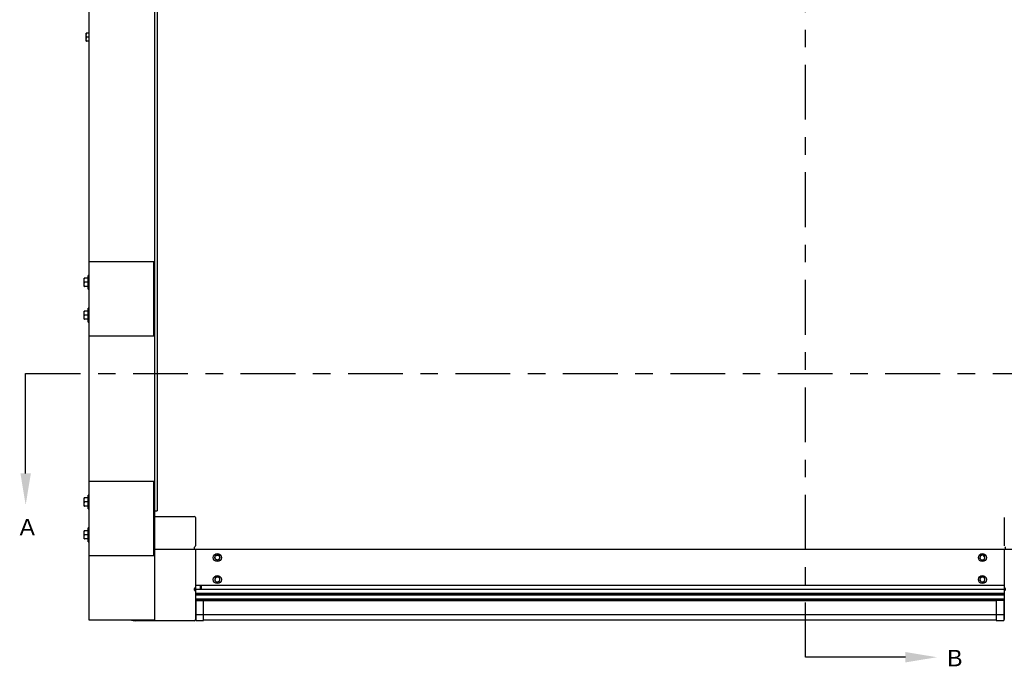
# Model space of a CAD drawing. Header units: inches. Extents: x 144.9 to 238.4, y 214.8 to 247.7.
# Tile 282 of 411: x 201.5 to 207.1, y 220 to 223.7. Entities that reach past the tile are written whole.
import ezdxf
from ezdxf import colors
from ezdxf.entities.mleader import LeaderData, LeaderLine
from ezdxf.math import Vec2, Vec3

# ---------------------------------------------------------------- set-up
doc = ezdxf.new("R2010")
doc.units = ezdxf.units.IN
doc.header["$LTSCALE"] = 0.25
doc.header["$MEASUREMENT"] = 0
doc.linetypes.add('CENTER', pattern=[2, 1.25, -0.25, 0.25, -0.25])
doc.layers.add('MOTOR RH', color=7, linetype='Continuous')
doc.layers.add('SECTION CUTS', color=6, linetype='CENTER')
doc.styles.add('ARIAL', font='arial.ttf', dxfattribs={"height": 0.09375})
doc.styles.get("Standard").update_dxf_attribs({"font": 'romans.shx'})

msp = doc.modelspace()

# ---------------------------------------------------------------- linework, layer by layer
at = {"layer": 'MOTOR RH'}
for p, q in [((202.30506, 224.35882), (202.30506, 220.92749)), ((202.29334, 220.30619), (202.29334, 224.2698)), ((201.91834, 220.30619), (201.91834, 224.06424)), ((201.90137, 223.60307), (201.90137, 223.64994)), ((201.91834, 223.64994), (201.90347, 223.64994)), ((201.91834, 223.6265), (201.90347, 223.6265)), ((201.91834, 223.60307), (201.90347, 223.60307)), ((202.28587, 222.34727), (201.91834, 222.34727)), ((202.28587, 221.92607), (202.28587, 222.34727)), ((201.91834, 222.26948), (201.91209, 222.26948)), ((201.91209, 222.19135), (201.91209, 222.26948)), ((201.88934, 222.20698), (201.88934, 222.25385)), ((201.91209, 222.25385), (201.89143, 222.25385)), ((201.91209, 222.23042), (201.89143, 222.23042)), ((201.91209, 222.20698), (201.89143, 222.20698)), ((201.91209, 222.19135), (201.91834, 222.19135)), ((201.88934, 222.01948), (201.88934, 222.06635)), ((201.91209, 222.06635), (201.89143, 222.06635)), ((201.91209, 222.04292), (201.89143, 222.04292)), ((201.91834, 222.08198), (201.91209, 222.08198)), ((201.91209, 222.00385), (201.91209, 222.08198)), ((201.91209, 222.01948), (201.89143, 222.01948)), ((201.91209, 222.00385), (201.91834, 222.00385)), ((201.91834, 221.92607), (202.28587, 221.92607)), ((202.28587, 221.09578), (201.91834, 221.09578)), ((202.28587, 220.67458), (202.28587, 221.09578)), ((201.88934, 220.9555), (201.88934, 221.00237)), ((201.91209, 221.00237), (201.89143, 221.00237)), ((201.91209, 220.97893), (201.89143, 220.97893)), ((201.91834, 221.018), (201.91209, 221.018)), ((201.91209, 220.93987), (201.91209, 221.018)), ((201.91209, 220.9555), (201.89143, 220.9555)), ((201.91209, 220.93987), (201.91834, 220.93987)), ((202.29334, 220.92749), (202.30506, 220.92749)), ((202.29334, 220.89624), (202.51756, 220.89624)), ((202.52381, 220.88999), (202.52381, 220.72915)), ((207.13463, 220.88999), (207.13463, 220.72915)), ((201.88934, 220.768), (201.88934, 220.81487)), ((201.91209, 220.81487), (201.89143, 220.81487)), ((201.91834, 220.8305), (201.91209, 220.8305)), ((201.91209, 220.75237), (201.91209, 220.8305)), ((201.91209, 220.79143), (201.89143, 220.79143)), ((201.91209, 220.768), (201.89143, 220.768)), ((201.91209, 220.75237), (201.91834, 220.75237)), ((207.36365, 220.70874), (202.29334, 220.70874)), ((202.52381, 220.70874), (202.52381, 220.30874)), ((207.13463, 220.70874), (207.13463, 220.30874)), ((201.91834, 220.67458), (202.28587, 220.67458)), ((202.6342, 220.65583), (202.64047, 220.65101)), ((202.63628, 220.6715), (202.63524, 220.66366)), ((202.66342, 220.6679), (202.65715, 220.67271)), ((202.66134, 220.65223), (202.66238, 220.66006)), ((206.99502, 220.65583), (207.00129, 220.65101)), ((206.9971, 220.6715), (206.99606, 220.66366)), ((207.02424, 220.6679), (207.01797, 220.67271)), ((207.02216, 220.65223), (207.0232, 220.66006)), ((202.6342, 220.53083), (202.64047, 220.52601)), ((202.63628, 220.5465), (202.63524, 220.53866)), ((202.66342, 220.5429), (202.65715, 220.54771)), ((202.66134, 220.52723), (202.66238, 220.53506)), ((206.99502, 220.53083), (207.00129, 220.52601)), ((206.9971, 220.5465), (206.99606, 220.53866)), ((207.02424, 220.5429), (207.01797, 220.54771)), ((207.02216, 220.52723), (207.0232, 220.53506)), ((202.52381, 220.50561), (207.13463, 220.50561)), ((202.52381, 220.48217), (207.13463, 220.48217)), ((202.55506, 220.50436), (202.55075, 220.49511)), ((202.55075, 220.49511), (202.55075, 220.48571)), ((202.55937, 220.49511), (202.55075, 220.49511)), ((202.55937, 220.49511), (202.55506, 220.50436)), ((202.55937, 220.48571), (202.55937, 220.49511)), ((202.52381, 220.45874), (207.13463, 220.45874)), ((207.13463, 220.4568), (202.52381, 220.4568)), ((207.13463, 220.45432), (202.52381, 220.45432)), ((207.13463, 220.45251), (202.52381, 220.45251)), ((207.13463, 220.44809), (202.52381, 220.44809)), ((207.13463, 220.42526), (202.52381, 220.42526)), ((207.13463, 220.41901), (202.52381, 220.41901)), ((202.52738, 220.41838), (202.56982, 220.41838)), ((202.52738, 220.30273), (202.52738, 220.41838)), ((202.55506, 220.41838), (202.55506, 220.41901)), ((202.56982, 220.30273), (202.56982, 220.41838)), ((202.56982, 220.41765), (207.08862, 220.41765)), ((202.56982, 220.41715), (207.08862, 220.41715)), ((202.56982, 220.41666), (207.08862, 220.41666)), ((207.13106, 220.41838), (207.08862, 220.41838)), ((207.08862, 220.41838), (207.08862, 220.30273)), ((207.10338, 220.41838), (207.10338, 220.41901)), ((207.13106, 220.41838), (207.13106, 220.30273)), ((202.29334, 220.30619), (201.91834, 220.30619)), ((202.51756, 220.30249), (202.18006, 220.30249)), ((202.52738, 220.33718), (207.13106, 220.33718)), ((202.52738, 220.30273), (202.56982, 220.30273)), ((202.56982, 220.30642), (207.08862, 220.30642)), ((207.08862, 220.30273), (207.13106, 220.30273))]:
    msp.add_line(p, q, dxfattribs=at)
at = {"layer": 'MOTOR RH', "ltscale": 0.25}
msp.add_line((202.28587, 220.86224), (202.28587, 220.90813), dxfattribs=at)
at = {"layer": 'MOTOR RH'}
for centre, radius in [((202.64881, 220.66186), 0.02294), ((202.64881, 220.66186), 0.01369), ((207.00963, 220.66186), 0.02294), ((202.64881, 220.53686), 0.02294), ((207.00963, 220.53686), 0.02294)]:
    msp.add_circle(centre, radius, dxfattribs=at)
for centre, radius, start, end in [((202.51756, 220.88999), 0.00625, 0, 90), ((202.52381, 220.71655), 0.00781, 116.3878, 270), ((202.51756, 220.72915), 0.00625, 296.3878, 0), ((207.13463, 220.71655), 0.00781, 270, 63.6122), ((207.00963, 220.66186), 0.01369, 52.44828, 352.44828), ((207.00963, 220.66186), 0.01369, 352.44828, 52.44828), ((202.64881, 220.53686), 0.01369, 112.44828, 52.44825), ((202.64881, 220.53686), 0.01369, 52.44828, 112.44828), ((207.00963, 220.53686), 0.01369, 352.44828, 232.44827), ((207.00963, 220.53686), 0.01369, 232.44828, 352.44828), ((202.52381, 220.48217), 0.00781, 90, 243.6122), ((202.51756, 220.46958), 0.00625, 0, 63.6122), ((207.13463, 220.48217), 0.00781, 296.3878, 90), ((202.18006, 220.36499), 0.0625, 250.17271, 270), ((202.51756, 220.30874), 0.00625, 270, 0)]:
    msp.add_arc(centre, radius, start, end, dxfattribs=at)
for points, knots in [([(201.90137, 223.63822), (201.90138, 223.6385), (201.90139, 223.64061), (201.90185, 223.64457), (201.90292, 223.64814), (201.90347, 223.64994)], [0, 0, 0, 0, 0.0700919, 0.5307854, 1, 1, 1, 1]), ([(201.90347, 223.64994), (201.90262, 223.64994), (201.9015, 223.64994), (201.9014, 223.64994), (201.90137, 223.64994)], [0, 0, 0, 0, 0.75369373, 1, 1, 1, 1]), ([(201.90347, 223.6265), (201.90288, 223.62841), (201.9017, 223.63225), (201.90148, 223.63622), (201.90137, 223.63822)], [0, 0, 0, 0, 0.495458, 1, 1, 1, 1]), ([(201.90137, 223.61479), (201.90138, 223.61506), (201.90139, 223.61717), (201.90185, 223.62113), (201.90292, 223.6247), (201.90347, 223.6265)], [0, 0, 0, 0, 0.0700919, 0.5307854, 1, 1, 1, 1]), ([(201.90347, 223.60307), (201.90288, 223.60497), (201.9017, 223.60881), (201.90148, 223.61278), (201.90137, 223.61479)], [0, 0, 0, 0, 0.495458, 1, 1, 1, 1]), ([(201.90137, 223.60307), (201.9014, 223.60307), (201.9015, 223.60307), (201.90262, 223.60307), (201.90347, 223.60307)], [0, 0, 0, 0, 0.24630627, 1, 1, 1, 1]), ([(201.88934, 222.24213), (201.88934, 222.24241), (201.88936, 222.24452), (201.88982, 222.24848), (201.89089, 222.25205), (201.89143, 222.25385)], [0, 0, 0, 0, 0.0700919, 0.5307854, 1, 1, 1, 1]), ([(201.89143, 222.25385), (201.89059, 222.25385), (201.88947, 222.25385), (201.88937, 222.25385), (201.88934, 222.25385)], [0, 0, 0, 0, 0.75369373, 1, 1, 1, 1]), ([(201.89143, 222.23042), (201.89085, 222.23232), (201.88967, 222.23616), (201.88945, 222.24013), (201.88934, 222.24213)], [0, 0, 0, 0, 0.495458, 1, 1, 1, 1]), ([(201.88934, 222.2187), (201.88934, 222.21897), (201.88936, 222.22108), (201.88982, 222.22504), (201.89089, 222.22861), (201.89143, 222.23042)], [0, 0, 0, 0, 0.0700919, 0.5307854, 1, 1, 1, 1]), ([(201.89143, 222.20698), (201.89085, 222.20888), (201.88967, 222.21272), (201.88945, 222.21669), (201.88934, 222.2187)], [0, 0, 0, 0, 0.495458, 1, 1, 1, 1]), ([(201.88934, 222.20698), (201.88937, 222.20698), (201.88947, 222.20698), (201.89059, 222.20698), (201.89143, 222.20698)], [0, 0, 0, 0, 0.24630627, 1, 1, 1, 1]), ([(201.88934, 222.05463), (201.88934, 222.05491), (201.88936, 222.05702), (201.88982, 222.06098), (201.89089, 222.06455), (201.89143, 222.06635)], [0, 0, 0, 0, 0.0700919, 0.5307854, 1, 1, 1, 1]), ([(201.89143, 222.06635), (201.89059, 222.06635), (201.88947, 222.06635), (201.88937, 222.06635), (201.88934, 222.06635)], [0, 0, 0, 0, 0.75369373, 1, 1, 1, 1]), ([(201.89143, 222.04292), (201.89085, 222.04482), (201.88967, 222.04866), (201.88945, 222.05263), (201.88934, 222.05463)], [0, 0, 0, 0, 0.495458, 1, 1, 1, 1]), ([(201.88934, 222.0312), (201.88934, 222.03147), (201.88936, 222.03358), (201.88982, 222.03754), (201.89089, 222.04111), (201.89143, 222.04292)], [0, 0, 0, 0, 0.0700919, 0.5307854, 1, 1, 1, 1]), ([(201.89143, 222.01948), (201.89085, 222.02138), (201.88967, 222.02522), (201.88945, 222.02919), (201.88934, 222.0312)], [0, 0, 0, 0, 0.495458, 1, 1, 1, 1]), ([(201.88934, 222.01948), (201.88937, 222.01948), (201.88947, 222.01948), (201.89059, 222.01948), (201.89143, 222.01948)], [0, 0, 0, 0, 0.24630627, 1, 1, 1, 1]), ([(201.88934, 220.99065), (201.88934, 220.99093), (201.88936, 220.99303), (201.88982, 220.997), (201.89089, 221.00057), (201.89143, 221.00237)], [0, 0, 0, 0, 0.0700919, 0.5307854, 1, 1, 1, 1]), ([(201.89143, 221.00237), (201.89059, 221.00237), (201.88947, 221.00237), (201.88937, 221.00237), (201.88934, 221.00237)], [0, 0, 0, 0, 0.75369373, 1, 1, 1, 1]), ([(201.89143, 220.97893), (201.89085, 220.98084), (201.88967, 220.98468), (201.88945, 220.98865), (201.88934, 220.99065)], [0, 0, 0, 0, 0.495458, 1, 1, 1, 1]), ([(201.88934, 220.96722), (201.88934, 220.96749), (201.88936, 220.9696), (201.88982, 220.97356), (201.89089, 220.97713), (201.89143, 220.97893)], [0, 0, 0, 0, 0.0700919, 0.5307854, 1, 1, 1, 1]), ([(201.89143, 220.9555), (201.89085, 220.9574), (201.88967, 220.96124), (201.88945, 220.96521), (201.88934, 220.96722)], [0, 0, 0, 0, 0.495458, 1, 1, 1, 1]), ([(201.88934, 220.9555), (201.88937, 220.9555), (201.88947, 220.9555), (201.89059, 220.9555), (201.89143, 220.9555)], [0, 0, 0, 0, 0.24630627, 1, 1, 1, 1]), ([(201.88934, 220.80315), (201.88934, 220.80343), (201.88936, 220.80553), (201.88982, 220.8095), (201.89089, 220.81307), (201.89143, 220.81487)], [0, 0, 0, 0, 0.0700919, 0.5307854, 1, 1, 1, 1]), ([(201.89143, 220.81487), (201.89059, 220.81487), (201.88947, 220.81487), (201.88937, 220.81487), (201.88934, 220.81487)], [0, 0, 0, 0, 0.75369373, 1, 1, 1, 1]), ([(201.89143, 220.79143), (201.89085, 220.79334), (201.88967, 220.79718), (201.88945, 220.80115), (201.88934, 220.80315)], [0, 0, 0, 0, 0.495458, 1, 1, 1, 1]), ([(201.88934, 220.77972), (201.88934, 220.77999), (201.88936, 220.7821), (201.88982, 220.78606), (201.89089, 220.78963), (201.89143, 220.79143)], [0, 0, 0, 0, 0.0700919, 0.5307854, 1, 1, 1, 1]), ([(201.89143, 220.768), (201.89085, 220.7699), (201.88967, 220.77374), (201.88945, 220.77771), (201.88934, 220.77972)], [0, 0, 0, 0, 0.495458, 1, 1, 1, 1]), ([(201.88934, 220.768), (201.88937, 220.768), (201.88947, 220.768), (201.89059, 220.768), (201.89143, 220.768)], [0, 0, 0, 0, 0.24630627, 1, 1, 1, 1]), ([(202.63524, 220.66366), (202.63522, 220.66348), (202.63487, 220.66083), (202.63452, 220.65824), (202.6342, 220.65583)], [0, 0, 0, 0, 0.0702068, 1, 1, 1, 1]), ([(202.64358, 220.67451), (202.64303, 220.67428), (202.64055, 220.67326), (202.63815, 220.67227), (202.63628, 220.6715)], [0, 0, 0, 0, 0.22572831, 1, 1, 1, 1]), ([(202.64047, 220.65101), (202.64062, 220.6509), (202.64273, 220.64927), (202.64481, 220.64768), (202.64673, 220.64619)], [0, 0, 0, 0, 0.0702068, 1, 1, 1, 1]), ([(202.65089, 220.67753), (202.6504, 220.67733), (202.64803, 220.67635), (202.64555, 220.67533), (202.64358, 220.67451)], [0, 0, 0, 0, 0.203201, 1, 1, 1, 1]), ([(202.64673, 220.64619), (202.6486, 220.64697), (202.65101, 220.64796), (202.65348, 220.64898), (202.65404, 220.64921)], [0, 0, 0, 0, 0.7742717, 1, 1, 1, 1]), ([(202.65715, 220.67271), (202.657, 220.67283), (202.65489, 220.67445), (202.65281, 220.67605), (202.65089, 220.67753)], [0, 0, 0, 0, 0.0702068, 1, 1, 1, 1]), ([(202.65404, 220.64921), (202.65601, 220.65003), (202.65848, 220.65105), (202.66086, 220.65203), (202.66134, 220.65223)], [0, 0, 0, 0, 0.796799, 1, 1, 1, 1]), ([(202.66238, 220.66006), (202.6624, 220.66025), (202.66275, 220.66289), (202.6631, 220.66549), (202.66342, 220.6679)], [0, 0, 0, 0, 0.0702068, 1, 1, 1, 1]), ([(206.99606, 220.66366), (206.99604, 220.66348), (206.99568, 220.66083), (206.99534, 220.65824), (206.99502, 220.65583)], [0, 0, 0, 0, 0.0702068, 1, 1, 1, 1]), ([(207.0044, 220.67451), (207.00384, 220.67428), (207.00137, 220.67326), (206.99896, 220.67227), (206.9971, 220.6715)], [0, 0, 0, 0, 0.22572831, 1, 1, 1, 1]), ([(207.00129, 220.65101), (207.00144, 220.6509), (207.00355, 220.64927), (207.00562, 220.64768), (207.00755, 220.64619)], [0, 0, 0, 0, 0.0702068, 1, 1, 1, 1]), ([(207.01171, 220.67753), (207.01122, 220.67733), (207.00885, 220.67635), (207.00637, 220.67533), (207.0044, 220.67451)], [0, 0, 0, 0, 0.203201, 1, 1, 1, 1]), ([(207.00755, 220.64619), (207.00942, 220.64697), (207.01183, 220.64796), (207.0143, 220.64898), (207.01486, 220.64921)], [0, 0, 0, 0, 0.7742717, 1, 1, 1, 1]), ([(207.01797, 220.67271), (207.01782, 220.67283), (207.01571, 220.67445), (207.01363, 220.67605), (207.01171, 220.67753)], [0, 0, 0, 0, 0.0702068, 1, 1, 1, 1]), ([(207.01486, 220.64921), (207.01683, 220.65003), (207.0193, 220.65105), (207.02168, 220.65203), (207.02216, 220.65223)], [0, 0, 0, 0, 0.796799, 1, 1, 1, 1]), ([(207.0232, 220.66006), (207.02322, 220.66025), (207.02357, 220.66289), (207.02392, 220.66549), (207.02424, 220.6679)], [0, 0, 0, 0, 0.0702068, 1, 1, 1, 1]), ([(202.63524, 220.53866), (202.63522, 220.53848), (202.63487, 220.53583), (202.63452, 220.53324), (202.6342, 220.53083)], [0, 0, 0, 0, 0.0702068, 1, 1, 1, 1]), ([(202.64358, 220.54951), (202.64303, 220.54928), (202.64055, 220.54826), (202.63815, 220.54727), (202.63628, 220.5465)], [0, 0, 0, 0, 0.22572831, 1, 1, 1, 1]), ([(202.64047, 220.52601), (202.64062, 220.5259), (202.64273, 220.52427), (202.64481, 220.52268), (202.64673, 220.52119)], [0, 0, 0, 0, 0.0702068, 1, 1, 1, 1]), ([(202.65089, 220.55253), (202.6504, 220.55233), (202.64803, 220.55135), (202.64555, 220.55033), (202.64358, 220.54951)], [0, 0, 0, 0, 0.203201, 1, 1, 1, 1]), ([(202.64673, 220.52119), (202.6486, 220.52197), (202.65101, 220.52296), (202.65348, 220.52398), (202.65404, 220.52421)], [0, 0, 0, 0, 0.7742717, 1, 1, 1, 1]), ([(202.65715, 220.54771), (202.657, 220.54783), (202.65489, 220.54945), (202.65281, 220.55105), (202.65089, 220.55253)], [0, 0, 0, 0, 0.0702068, 1, 1, 1, 1]), ([(202.65404, 220.52421), (202.65601, 220.52503), (202.65848, 220.52605), (202.66086, 220.52703), (202.66134, 220.52723)], [0, 0, 0, 0, 0.796799, 1, 1, 1, 1]), ([(202.66238, 220.53506), (202.6624, 220.53525), (202.66275, 220.53789), (202.6631, 220.54049), (202.66342, 220.5429)], [0, 0, 0, 0, 0.0702068, 1, 1, 1, 1]), ([(206.99606, 220.53866), (206.99604, 220.53848), (206.99568, 220.53583), (206.99534, 220.53324), (206.99502, 220.53083)], [0, 0, 0, 0, 0.0702068, 1, 1, 1, 1]), ([(207.0044, 220.54951), (207.00384, 220.54928), (207.00137, 220.54826), (206.99896, 220.54727), (206.9971, 220.5465)], [0, 0, 0, 0, 0.22572831, 1, 1, 1, 1]), ([(207.00129, 220.52601), (207.00144, 220.5259), (207.00355, 220.52427), (207.00562, 220.52268), (207.00755, 220.52119)], [0, 0, 0, 0, 0.0702068, 1, 1, 1, 1]), ([(207.01171, 220.55253), (207.01122, 220.55233), (207.00885, 220.55135), (207.00637, 220.55033), (207.0044, 220.54951)], [0, 0, 0, 0, 0.203201, 1, 1, 1, 1]), ([(207.00755, 220.52119), (207.00942, 220.52197), (207.01183, 220.52296), (207.0143, 220.52398), (207.01486, 220.52421)], [0, 0, 0, 0, 0.7742717, 1, 1, 1, 1]), ([(207.01797, 220.54771), (207.01782, 220.54783), (207.01571, 220.54945), (207.01363, 220.55105), (207.01171, 220.55253)], [0, 0, 0, 0, 0.0702068, 1, 1, 1, 1]), ([(207.01486, 220.52421), (207.01683, 220.52503), (207.0193, 220.52605), (207.02168, 220.52703), (207.02216, 220.52723)], [0, 0, 0, 0, 0.796799, 1, 1, 1, 1]), ([(207.0232, 220.53506), (207.02322, 220.53525), (207.02357, 220.53789), (207.02392, 220.54049), (207.02424, 220.5429)], [0, 0, 0, 0, 0.0702068, 1, 1, 1, 1])]:
    msp.add_open_spline(points, degree=3, knots=knots, dxfattribs=at)
at = {"layer": 'SECTION CUTS'}
for p, q in [((206.00127, 220.0943), (206.00127, 225.87345)), ((201.55604, 221.71057), (208.05003, 221.71057))]:
    msp.add_line(p, q, dxfattribs=at)

# ---------------------------------------------------------------- texts
at = {"layer": 'SECTION CUTS', "style": 'ARIAL'}
for s, p in [('A', (201.52156, 220.78814)), ('B', (206.8093, 220.04261))]:
    msp.add_text(s, height=0.09375, dxfattribs=at).set_placement(p)

# ---------------------------------------------------------------- leaders
at = {"layer": 'SECTION CUTS'}
ml = msp.add_multileader_mtext('Standard', dxfattribs=at)
ml.set_content('', color=256)
ml.set_leader_properties()
ml.build(insert=Vec2(0, 0))
ml.multileader.update_dxf_attribs({"dogleg_length": 0, "arrow_head_size": 0.18})
ctx = ml.context
ctx.base_point, ctx.char_height, ctx.arrow_head_size, ctx.landing_gap_size, ctx.plane_origin = Vec3(201.55604, 221.71057), 0.18, 0.18, 0, Vec3(201.55604, 220.96105)
notes = []
notes.append((ctx, [(0, (1, 1, 0), (201.55604, 221.71057), (1, 0), 0, [(0, [(201.55604, 220.96105)], 0, [])])]))
ctx.mtext.insert, ctx.mtext.flow_direction = Vec3(201.55604, 221.80057), 5
ml = msp.add_multileader_mtext('Standard', dxfattribs=at)
ml.set_content('', color=256)
ml.set_leader_properties()
ml.build(insert=Vec2(0, 0))
ml.multileader.update_dxf_attribs({"dogleg_length": 0, "arrow_head_size": 0.18})
ctx = ml.context
ctx.base_point, ctx.char_height, ctx.arrow_head_size, ctx.landing_gap_size, ctx.plane_origin, ctx.plane_x_axis, ctx.plane_y_axis = Vec3(206.00127, 220.0943), 0.18, 0.18, 0, Vec3(206.75079, 220.0943), Vec3(0, 1), Vec3(-1, 0)
notes.append((ctx, [(0, (1, 1, 0), (206.00127, 220.0943), (1, 0), 0, [(0, [(206.75079, 220.0943)], 0, [])])]))
ctx.mtext.insert, ctx.mtext.text_direction, ctx.mtext.rotation, ctx.mtext.flow_direction = Vec3(205.91127, 220.0943), Vec3(0, 1), 1.5707963, 5
for ctx, leaders in notes:
    for number, flags, end, landing, length, lines in leaders:
        leader = LeaderData()
        leader.index, (leader.has_last_leader_line, leader.has_dogleg_vector, leader.attachment_direction) = number, flags
        leader.last_leader_point, leader.dogleg_vector, leader.dogleg_length = Vec3(end), Vec3(landing), length
        for number, points, colour, breaks in lines:
            line = LeaderLine()
            line.index, line.vertices, line.color, line.breaks = number, Vec3.list(points), colors.encode_raw_color(colour), breaks
            leader.lines.append(line)
        ctx.leaders.append(leader)

doc.saveas('drawing.dxf')
